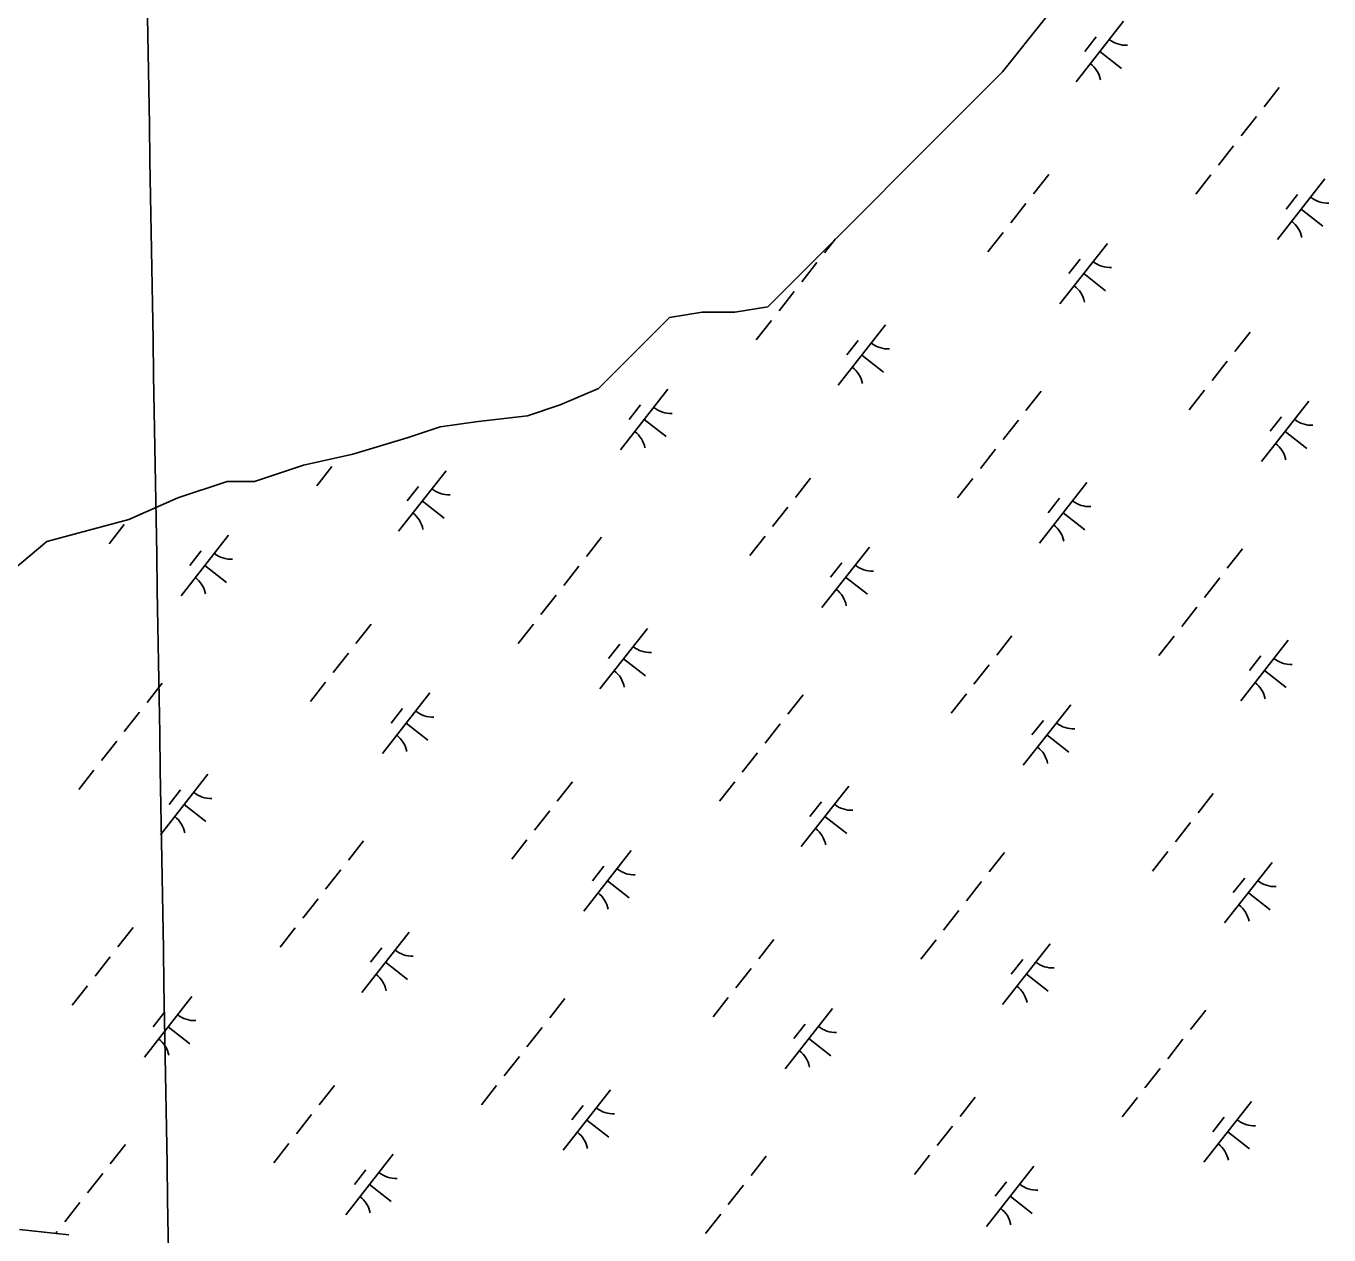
# Model space of a CAD drawing. Extents: x 3896831 to 3918110, y 171006 to 193349.
# Drawn here: x 3904219 to 3905066, y 182297 to 183084 of the extents above; entities that cross this region are included whole.
import ezdxf

# ---------------------------------------------------------------- set-up
doc = ezdxf.new("R2010")
doc.units = 0
doc.layers.add('V-GRID-MAJR', color=7, linetype='Continuous')
doc.layers.add('V-WETL-SWMP', color=7, linetype='Continuous')

msp = doc.modelspace()

# ---------------------------------------------------------------- linework, layer by layer
at = {"layer": 'V-GRID-MAJR'}
msp.add_spline([(3904462.47, 173418.2), (3904435.14, 175024.17), (3904332, 181084.34), (3904281.21, 184068.54)], degree=3, dxfattribs=at)
at = {"layer": 'V-WETL-SWMP'}
for p, q in [((3904882.19, 183089.23), (3904853.78, 183053.7)), ((3904932.49, 183086.67), (3904901.64, 183047.32)), ((3904914.69, 183076.48), (3904907.29, 183067.03)), ((3904917.07, 183067), (3904931.23, 183055.89)), ((3904853.78, 183053.7), (3904701.12, 182900.95)), ((3905033.69, 183043.47), (3905023.82, 183030.88)), ((3905018.88, 183024.58), (3905009.01, 183011.99)), ((3905004.08, 183005.69), (3904994.21, 182993.1)), ((3904883.81, 182986.93), (3904873.94, 182974.34)), ((3904989.27, 182986.8), (3904979.4, 182974.21)), ((3905063.41, 182984.06), (3905032.56, 182944.71)), ((3905045.61, 182973.87), (3905038.21, 182964.43)), ((3904869, 182968.04), (3904859.13, 182955.45)), ((3905047.98, 182964.39), (3905062.15, 182953.28)), ((3904854.2, 182949.15), (3904844.33, 182936.56)), ((3904745.29, 182945.15), (3904738.09, 182935.97)), ((3904922.02, 182942.12), (3904891.17, 182902.76)), ((3904733.16, 182929.67), (3904723.29, 182917.08)), ((3904904.22, 182931.92), (3904896.82, 182922.48)), ((3904906.59, 182922.44), (3904920.76, 182911.34)), ((3904718.35, 182910.78), (3904708.48, 182898.19)), ((3904658.51, 182897.4), (3904637.21, 182893.85)), ((3904679.81, 182897.4), (3904658.51, 182897.4)), ((3904701.12, 182900.95), (3904679.81, 182897.4)), ((3904637.21, 182893.85), (3904591.06, 182847.67)), ((3904703.55, 182891.89), (3904693.68, 182879.3)), ((3904777.68, 182889.16), (3904746.84, 182849.8)), ((3904759.89, 182878.96), (3904752.49, 182869.52)), ((3905014.73, 182884.32), (3905004.86, 182871.73)), ((3904762.26, 182869.48), (3904776.43, 182858.38)), ((3904999.92, 182865.43), (3904990.05, 182852.84)), ((3904591.06, 182847.67), (3904566.2, 182837.01)), ((3904636.29, 182847.21), (3904605.45, 182807.85)), ((3904878.88, 182845.95), (3904869.01, 182833.36)), ((3904985.12, 182846.54), (3904975.25, 182833.95)), ((3904566.2, 182837.01), (3904544.9, 182829.91)), ((3904618.5, 182837.01), (3904611.1, 182827.57)), ((3905052.93, 182839.51), (3905022.09, 182800.15)), ((3904544.9, 182829.91), (3904512.95, 182826.36)), ((3905035.14, 182829.31), (3905027.74, 182819.87)), ((3904488.1, 182822.8), (3904466.79, 182815.7)), ((3904512.95, 182826.36), (3904488.1, 182822.8)), ((3904620.87, 182827.53), (3904635.04, 182816.43)), ((3904864.08, 182827.06), (3904854.21, 182814.47)), ((3905037.51, 182819.83), (3905051.68, 182808.73)), ((3904466.79, 182815.7), (3904431.29, 182805.04)), ((3904431.29, 182805.04), (3904399.34, 182797.94)), ((3904849.27, 182808.17), (3904839.4, 182795.58)), ((3904399.34, 182797.94), (3904367.38, 182787.28)), ((3904417.82, 182796.98), (3904407.95, 182784.39)), ((3904491.96, 182794.25), (3904461.11, 182754.89)), ((3904349.63, 182787.28), (3904317.68, 182776.62)), ((3904367.38, 182787.28), (3904349.63, 182787.28)), ((3904729, 182789.41), (3904719.13, 182776.82)), ((3904834.47, 182789.28), (3904824.6, 182776.69)), ((3904908.6, 182786.55), (3904877.76, 182747.19)), ((3904474.16, 182784.05), (3904466.76, 182774.61)), ((3904317.68, 182776.62), (3904285.72, 182762.41)), ((3904476.54, 182774.57), (3904490.7, 182763.47)), ((3904714.2, 182770.52), (3904704.33, 182757.93)), ((3904890.81, 182776.35), (3904883.4, 182766.91)), ((3904285.72, 182762.41), (3904232.47, 182748.21)), ((3904893.18, 182766.87), (3904907.35, 182755.77)), ((3904282.75, 182759.33), (3904272.88, 182746.74)), ((3904350.57, 182752.3), (3904319.72, 182712.95)), ((3904699.39, 182751.63), (3904689.52, 182739.04)), ((3904232.47, 182748.21), (3904189.86, 182712.68)), ((3904593.16, 182751.04), (3904583.29, 182738.45)), ((3904767.21, 182744.6), (3904736.37, 182705.25)), ((3905009.8, 182743.34), (3904999.93, 182730.75)), ((3904332.77, 182742.1), (3904325.37, 182732.66)), ((3904335.15, 182732.62), (3904349.31, 182721.52)), ((3904578.35, 182732.15), (3904568.48, 182719.56)), ((3904749.42, 182734.4), (3904742.01, 182724.96)), ((3904751.79, 182724.92), (3904765.96, 182713.82)), ((3904994.99, 182724.45), (3904985.12, 182711.86)), ((3904563.55, 182713.26), (3904553.68, 182700.67)), ((3904980.19, 182705.56), (3904970.32, 182692.97)), ((3904443.28, 182694.51), (3904433.41, 182681.91)), ((3904548.74, 182694.37), (3904538.87, 182681.78)), ((3904622.88, 182691.64), (3904592.03, 182652.29)), ((3904859.92, 182686.81), (3904850.05, 182674.21)), ((3904965.39, 182686.67), (3904955.52, 182674.08)), ((3905039.52, 182683.94), (3905008.68, 182644.59)), ((3904428.47, 182675.62), (3904418.6, 182663.02)), ((3904605.08, 182681.44), (3904597.68, 182672)), ((3904607.45, 182671.96), (3904621.62, 182660.86)), ((3904845.12, 182667.92), (3904835.25, 182655.32)), ((3905021.73, 182673.74), (3905014.32, 182664.3)), ((3905024.1, 182664.26), (3905038.26, 182653.16)), ((3904307.43, 182656.13), (3904297.56, 182643.54)), ((3904413.67, 182656.73), (3904403.8, 182644.13)), ((3904481.49, 182649.69), (3904450.64, 182610.34)), ((3904724.08, 182648.43), (3904714.21, 182635.84)), ((3904830.31, 182649.03), (3904820.44, 182636.43)), ((3904898.13, 182641.99), (3904867.28, 182602.64)), ((3904292.63, 182637.24), (3904282.76, 182624.65)), ((3904463.69, 182639.5), (3904456.29, 182630.05)), ((3904466.06, 182630.01), (3904480.23, 182618.91)), ((3904709.27, 182629.55), (3904699.4, 182616.95)), ((3904880.34, 182631.8), (3904872.93, 182622.35)), ((3904277.82, 182618.36), (3904267.95, 182605.76)), ((3904882.71, 182622.31), (3904896.87, 182611.21)), ((3904694.47, 182610.66), (3904684.6, 182598.06)), ((3904263.02, 182599.47), (3904253.15, 182586.87)), ((3904337.15, 182596.73), (3904306.31, 182557.38)), ((3904574.2, 182591.9), (3904564.33, 182579.3)), ((3904679.66, 182591.77), (3904669.79, 182579.17)), ((3904319.36, 182586.54), (3904311.96, 182577.09)), ((3904753.79, 182589.03), (3904722.95, 182549.68)), ((3904990.84, 182584.2), (3904980.97, 182571.6)), ((3904321.73, 182577.05), (3904335.9, 182565.95)), ((3904736, 182578.84), (3904728.6, 182569.39)), ((3904559.39, 182573.01), (3904549.52, 182560.41)), ((3904738.37, 182569.35), (3904752.54, 182558.25)), ((3904976.04, 182565.31), (3904966.17, 182552.71)), ((3904438.35, 182553.53), (3904428.48, 182540.93)), ((3904544.59, 182554.12), (3904534.72, 182541.52)), ((3904612.4, 182547.08), (3904581.56, 182507.73)), ((3904854.99, 182545.83), (3904845.12, 182533.23)), ((3904961.23, 182546.42), (3904951.36, 182533.82)), ((3904423.55, 182534.64), (3904413.68, 182522.04)), ((3904594.61, 182536.89), (3904587.21, 182527.44)), ((3905029.05, 182539.38), (3904998.2, 182500.03)), ((3904596.98, 182527.41), (3904611.15, 182516.3)), ((3904840.19, 182526.94), (3904830.32, 182514.34)), ((3905011.25, 182529.19), (3905003.85, 182519.74)), ((3904408.74, 182515.75), (3904398.87, 182503.15)), ((3905013.63, 182519.71), (3905027.79, 182508.6)), ((3904825.38, 182508.05), (3904815.51, 182495.45)), ((3904288.47, 182496.99), (3904278.6, 182484.4)), ((3904393.94, 182496.86), (3904384.07, 182484.26)), ((3904468.07, 182494.12), (3904437.23, 182454.77)), ((3904705.12, 182489.29), (3904695.25, 182476.7)), ((3904810.58, 182489.16), (3904800.71, 182476.56)), ((3904450.28, 182483.93), (3904442.87, 182474.48)), ((3904884.71, 182486.42), (3904853.87, 182447.07)), ((3904273.67, 182478.1), (3904263.8, 182465.51)), ((3904452.65, 182474.45), (3904466.82, 182463.34)), ((3904866.92, 182476.23), (3904859.52, 182466.78)), ((3904690.31, 182470.4), (3904680.44, 182457.81)), ((3904869.29, 182466.75), (3904883.46, 182455.64)), ((3904258.86, 182459.21), (3904248.99, 182446.62)), ((3904326.68, 182452.17), (3904295.84, 182412.82)), ((3904569.27, 182450.92), (3904559.4, 182438.32)), ((3904675.51, 182451.51), (3904665.64, 182438.92)), ((3904308.89, 182441.98), (3904301.48, 182432.53)), ((3904743.32, 182444.47), (3904712.48, 182405.12)), ((3904985.91, 182443.22), (3904976.04, 182430.62)), ((3904311.26, 182432.5), (3904325.43, 182421.39)), ((3904554.46, 182432.03), (3904544.59, 182419.43)), ((3904725.53, 182434.28), (3904718.13, 182424.83)), ((3904727.9, 182424.8), (3904742.07, 182413.69)), ((3904971.11, 182424.33), (3904961.24, 182411.73)), ((3904539.66, 182413.14), (3904529.79, 182400.55)), ((3904956.3, 182405.44), (3904946.43, 182392.85)), ((3904419.39, 182394.38), (3904409.52, 182381.79)), ((3904524.85, 182394.25), (3904514.98, 182381.66)), ((3904598.99, 182391.51), (3904568.15, 182352.16)), ((3904581.2, 182381.32), (3904573.79, 182371.87)), ((3904836.03, 182386.68), (3904826.16, 182374.09)), ((3904941.5, 182386.55), (3904931.63, 182373.96)), ((3905015.63, 182383.81), (3904984.79, 182344.46)), ((3904404.59, 182375.49), (3904394.72, 182362.9)), ((3904583.57, 182371.84), (3904597.73, 182360.73)), ((3904997.84, 182373.62), (3904990.44, 182364.17)), ((3904821.23, 182367.79), (3904811.36, 182355.2)), ((3905000.21, 182364.14), (3905014.38, 182353.03)), ((3904283.55, 182356.01), (3904273.68, 182343.42)), ((3904389.78, 182356.6), (3904379.91, 182344.01)), ((3904457.6, 182349.56), (3904426.75, 182310.21)), ((3904700.19, 182348.31), (3904690.32, 182335.72)), ((3904806.42, 182348.9), (3904796.55, 182336.31)), ((3904268.74, 182337.12), (3904258.87, 182324.53)), ((3904439.81, 182339.37), (3904432.4, 182329.92)), ((3904874.24, 182341.86), (3904843.4, 182302.51)), ((3904442.18, 182329.89), (3904456.34, 182318.78)), ((3904685.38, 182329.42), (3904675.51, 182316.83)), ((3904856.45, 182331.67), (3904849.05, 182322.22)), ((3904858.82, 182322.19), (3904872.99, 182311.08)), ((3904253.94, 182318.23), (3904244.07, 182305.64)), ((3904670.58, 182310.53), (3904660.71, 182297.94)), ((3904214.72, 182300.62), (3904246.67, 182297.06)), ((3904239.13, 182299.34), (3904238.09, 182298.02))]:
    msp.add_line(p, q, dxfattribs=at)
for centre, start, end in [((3904934.29, 183088.59), 231.14028, 272.68394), ((3904900.21, 183045.11), 11.14028, 52.68394), ((3905065.21, 182985.98), 231.14028, 272.68394), ((3905031.13, 182942.5), 11.14028, 52.68394), ((3904923.82, 182944.03), 231.14028, 272.68394), ((3904889.74, 182900.55), 11.14028, 52.68394), ((3904779.49, 182891.07), 231.14028, 272.68394), ((3904745.41, 182847.59), 11.14028, 52.68394), ((3904638.1, 182849.12), 231.14028, 272.68394), ((3905054.74, 182841.42), 231.14028, 272.68394), ((3904604.02, 182805.64), 11.14028, 52.68394), ((3905020.66, 182797.94), 11.14028, 52.68394), ((3904493.76, 182796.16), 231.14028, 272.68394), ((3904910.4, 182788.46), 231.14028, 272.68394), ((3904459.68, 182752.68), 11.14028, 52.68394), ((3904876.33, 182744.98), 11.14028, 52.68394), ((3904352.37, 182754.22), 231.14028, 272.68394), ((3904769.01, 182746.52), 231.14028, 272.68394), ((3904318.29, 182710.74), 11.14028, 52.68394), ((3904734.94, 182703.04), 11.14028, 52.68394), ((3904624.68, 182693.56), 231.14028, 272.68394), ((3905041.32, 182685.86), 231.14028, 272.68394), ((3904590.6, 182650.08), 11.14028, 52.68394), ((3905007.25, 182642.38), 11.14028, 52.68394), ((3904483.29, 182651.61), 231.14028, 272.68394), ((3904899.93, 182643.91), 231.14028, 272.68394), ((3904449.21, 182608.13), 11.14028, 52.68394), ((3904865.85, 182600.43), 11.14028, 52.68394), ((3904338.96, 182598.65), 231.14028, 272.68394), ((3904755.6, 182590.95), 231.14028, 272.68394), ((3904304.88, 182555.17), 11.14028, 52.68394), ((3904721.52, 182547.47), 11.14028, 52.68394), ((3904614.21, 182549), 231.14028, 272.68394), ((3905030.85, 182541.3), 231.14028, 272.68394), ((3904580.13, 182505.52), 11.14028, 52.68394), ((3904996.77, 182497.82), 11.14028, 52.68394), ((3904469.87, 182496.04), 231.14028, 272.68394), ((3904886.52, 182488.34), 231.14028, 272.68394), ((3904435.8, 182452.56), 11.14028, 52.68394), ((3904852.44, 182444.86), 11.14028, 52.68394), ((3904328.48, 182454.09), 231.14028, 272.68394), ((3904745.13, 182446.39), 231.14028, 272.68394), ((3904294.41, 182410.61), 11.14028, 52.68394), ((3904711.05, 182402.91), 11.14028, 52.68394), ((3904600.79, 182393.43), 231.14028, 272.68394), ((3905017.44, 182385.73), 231.14028, 272.68394), ((3904566.71, 182349.95), 11.14028, 52.68394), ((3904983.36, 182342.25), 11.14028, 52.68394), ((3904459.4, 182351.48), 231.14028, 272.68394), ((3904876.04, 182343.78), 231.14028, 272.68394), ((3904425.32, 182308), 11.14028, 52.68394), ((3904841.97, 182300.3), 11.14028, 52.68394)]:
    msp.add_arc(centre, 17.62, start, end, dxfattribs=at)

doc.saveas('drawing.dxf')
